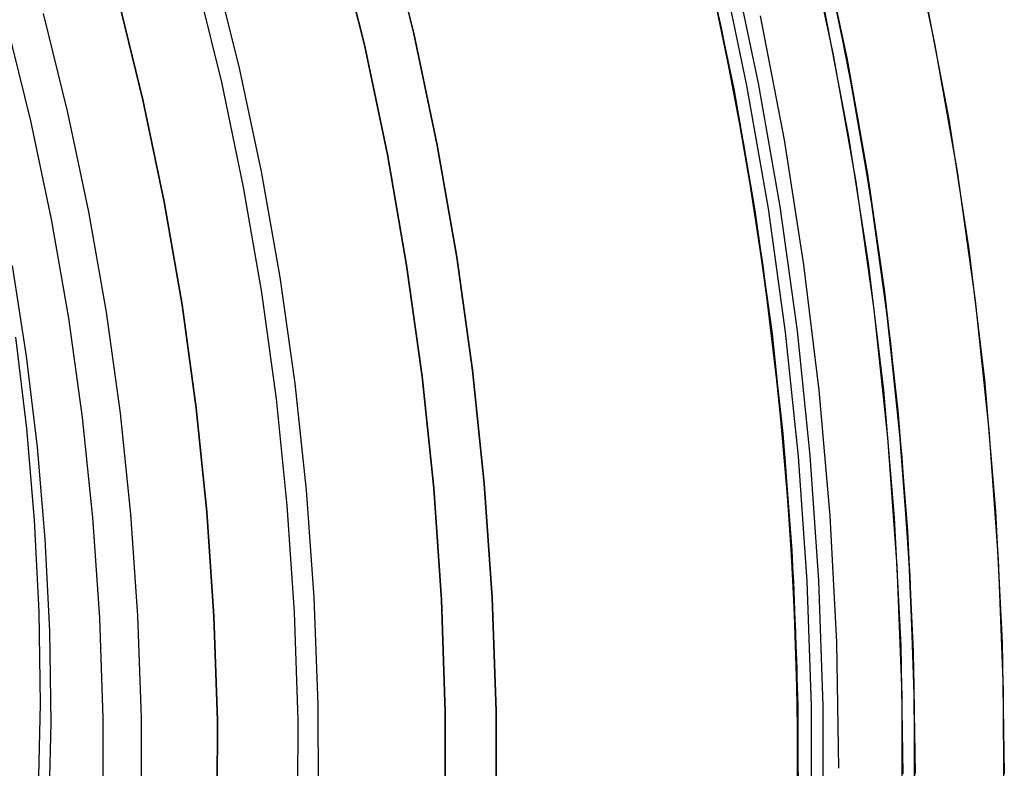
# Model space of a CAD drawing. Header units: millimetres. Extents: x 6239 to 7218, y -13987 to -13139.
# Tile 261 of 296: x 6784 to 6803, y -13457 to -13443. Entities that reach past the tile are written whole.
import ezdxf

# ---------------------------------------------------------------- set-up
doc = ezdxf.new("R2010")
doc.units = ezdxf.units.MM
doc.layers.add('color', color=7, linetype='Continuous')

msp = doc.modelspace()

# ---------------------------------------------------------------- linework, layer by layer
at = {"color": 7, "true_color": 0xffffff}
for p, q in [((6797.908, -13442.787, 67.23), (6797.389, -13440.499, 66.712)), ((6797.908, -13442.787, 67.23), (6797.389, -13440.499, 66.712)), ((6797.935, -13442.928, 88.1), (6797.402, -13440.565, 88.1)), ((6797.935, -13442.928, 88.1), (6797.402, -13440.565, 88.1)), ((6791.313, -13440.718, 259.6), (6791.85, -13442.897, 259.6)), ((6791.85, -13442.897, 231.716), (6791.313, -13440.718, 231.716)), ((6791.313, -13440.718, 259.6), (6791.85, -13442.897, 259.6)), ((6791.85, -13442.897, 231.716), (6791.313, -13440.718, 231.716)), ((6791.85, -13442.897, 245.658), (6791.313, -13440.718, 245.658)), ((6790.346, -13440.974, 259.6), (6790.875, -13443.119, 259.6)), ((6790.346, -13440.974, 259.6), (6790.875, -13443.119, 259.6)), ((6790.875, -13443.119, 231.716), (6790.346, -13440.974, 231.716)), ((6790.875, -13443.119, 245.658), (6790.346, -13440.974, 245.658)), ((6790.875, -13443.119, 231.716), (6790.346, -13440.974, 231.716)), ((6800.405, -13443.537, 47.975), (6799.885, -13441.063, 47.975)), ((6800.405, -13443.537, 89.35), (6799.885, -13441.063, 89.35)), ((6800.405, -13443.537, 89.35), (6799.885, -13441.063, 89.35)), ((6800.405, -13443.537, 47.975), (6799.885, -13441.063, 47.975)), ((6799.898, -13441.119, 67.126), (6800.375, -13443.378, 67.633)), ((6799.898, -13441.119, 67.126), (6800.375, -13443.378, 67.633)), ((6797.643, -13441.575, 89.35), (6798.147, -13443.971, 89.35)), ((6797.643, -13441.575, 89.35), (6798.147, -13443.971, 89.35)), ((6797.643, -13441.575, 46.475), (6798.147, -13443.971, 46.475)), ((6797.643, -13441.575, 46.475), (6798.147, -13443.971, 46.475)), ((6798.411, -13443.92, 89.031), (6797.905, -13441.515, 89.031)), ((6798.411, -13443.92, 89.031), (6797.905, -13441.515, 89.031)), ((6798.64, -13443.876, 88.605), (6798.133, -13441.463, 88.605)), ((6798.64, -13443.876, 88.605), (6798.133, -13441.463, 88.605)), ((6798.171, -13444.116, 88.1), (6797.678, -13441.744, 88.1)), ((6797.69, -13441.781, 74.726), (6798.15, -13443.986, 75.22)), ((6797.69, -13441.781, 74.726), (6798.15, -13443.986, 75.22)), ((6800.592, -13444.547, 75.614), (6800.17, -13442.364, 75.128)), ((6800.592, -13444.547, 75.614), (6800.17, -13442.364, 75.128)), ((6785.038, -13444.452, 211.366), (6784.559, -13442.507, 211.366)), ((6799.148, -13444.993, 46.475), (6798.677, -13442.553, 46.475)), ((6799.148, -13444.993, 46.475), (6798.677, -13442.553, 46.475)), ((6799.148, -13444.993, 46.475), (6798.677, -13442.553, 46.475)), ((6784.306, -13444.619, 212.03), (6783.833, -13442.699, 212.03)), ((6798.356, -13445.108, 67.746), (6797.908, -13442.787, 67.23)), ((6798.356, -13445.108, 67.746), (6797.908, -13442.787, 67.23)), ((6791.85, -13442.897, 259.6), (6792.311, -13445.093, 259.6)), ((6792.311, -13445.093, 231.716), (6791.85, -13442.897, 231.716)), ((6791.85, -13442.897, 259.6), (6792.311, -13445.093, 259.6)), ((6792.311, -13445.093, 231.716), (6791.85, -13442.897, 231.716)), ((6792.311, -13445.093, 245.658), (6791.85, -13442.897, 245.658)), ((6798.387, -13445.307, 88.1), (6797.935, -13442.928, 88.1)), ((6798.387, -13445.307, 88.1), (6797.935, -13442.928, 88.1)), ((6790.875, -13443.119, 259.6), (6791.329, -13445.282, 259.6)), ((6790.875, -13443.119, 259.6), (6791.329, -13445.282, 259.6)), ((6791.329, -13445.282, 231.716), (6790.875, -13443.119, 231.716)), ((6791.329, -13445.282, 245.658), (6790.875, -13443.119, 245.658)), ((6791.329, -13445.282, 231.716), (6790.875, -13443.119, 231.716)), ((6800.375, -13443.378, 67.633), (6800.782, -13445.667, 68.138)), ((6800.375, -13443.378, 67.633), (6800.782, -13445.667, 68.138)), ((6800.84, -13446.028, 47.975), (6800.405, -13443.537, 47.975)), ((6800.84, -13446.028, 89.35), (6800.405, -13443.537, 89.35)), ((6800.84, -13446.028, 89.35), (6800.405, -13443.537, 89.35)), ((6800.84, -13446.028, 47.975), (6800.405, -13443.537, 47.975)), ((6798.833, -13446.342, 89.031), (6798.411, -13443.92, 89.031)), ((6798.833, -13446.342, 89.031), (6798.411, -13443.92, 89.031)), ((6799.063, -13446.306, 88.605), (6798.64, -13443.876, 88.605)), ((6799.063, -13446.306, 88.605), (6798.64, -13443.876, 88.605)), ((6798.147, -13443.971, 89.35), (6798.567, -13446.384, 89.35)), ((6798.147, -13443.971, 89.35), (6798.567, -13446.384, 89.35)), ((6798.147, -13443.971, 46.475), (6798.567, -13446.384, 46.475)), ((6798.147, -13443.971, 46.475), (6798.567, -13446.384, 46.475)), ((6798.15, -13443.986, 75.22), (6798.542, -13446.222, 75.712)), ((6798.15, -13443.986, 75.22), (6798.542, -13446.222, 75.712)), ((6798.583, -13446.503, 88.1), (6798.171, -13444.116, 88.1)), ((6785.45, -13446.411, 211.366), (6785.038, -13444.452, 211.366)), ((6784.712, -13446.553, 212.03), (6784.306, -13444.619, 212.03)), ((6800.95, -13446.757, 76.097), (6800.592, -13444.547, 75.614)), ((6800.95, -13446.757, 76.097), (6800.592, -13444.547, 75.614)), ((6792.311, -13445.093, 259.6), (6792.696, -13447.303, 259.6)), ((6792.696, -13447.303, 231.716), (6792.311, -13445.093, 231.716)), ((6792.311, -13445.093, 259.6), (6792.696, -13447.303, 259.6)), ((6792.696, -13447.303, 231.716), (6792.311, -13445.093, 231.716)), ((6792.696, -13447.303, 245.658), (6792.311, -13445.093, 245.658)), ((6798.728, -13447.461, 68.259), (6798.356, -13445.108, 67.746)), ((6798.728, -13447.461, 68.259), (6798.356, -13445.108, 67.746)), ((6799.534, -13447.449, 46.475), (6799.148, -13444.993, 46.475)), ((6799.534, -13447.449, 46.475), (6799.148, -13444.993, 46.475)), ((6799.534, -13447.449, 46.475), (6799.148, -13444.993, 46.475)), ((6791.329, -13445.282, 259.6), (6791.708, -13447.458, 259.6)), ((6791.329, -13445.282, 259.6), (6791.708, -13447.458, 259.6)), ((6791.708, -13447.458, 231.716), (6791.329, -13445.282, 231.716)), ((6791.708, -13447.458, 245.658), (6791.329, -13445.282, 245.658)), ((6791.708, -13447.458, 231.716), (6791.329, -13445.282, 231.716)), ((6798.758, -13447.701, 88.1), (6798.387, -13445.307, 88.1)), ((6798.758, -13447.701, 88.1), (6798.387, -13445.307, 88.1)), ((6800.782, -13445.667, 68.138), (6801.119, -13447.984, 68.64)), ((6800.782, -13445.667, 68.138), (6801.119, -13447.984, 68.64)), ((6798.838, -13448.279, 67.912), (6798.485, -13445.868, 67.912)), ((6801.188, -13448.532, 47.975), (6800.84, -13446.028, 47.975)), ((6801.188, -13448.532, 89.35), (6800.84, -13446.028, 89.35)), ((6801.188, -13448.532, 89.35), (6800.84, -13446.028, 89.35)), ((6801.188, -13448.532, 47.975), (6800.84, -13446.028, 47.975)), ((6798.542, -13446.222, 75.712), (6798.864, -13448.484, 76.201)), ((6798.542, -13446.222, 75.712), (6798.864, -13448.484, 76.201)), ((6785.794, -13448.384, 211.366), (6785.45, -13446.411, 211.366)), ((6798.567, -13446.384, 89.35), (6798.904, -13448.81, 89.35)), ((6798.567, -13446.384, 89.35), (6798.904, -13448.81, 89.35)), ((6798.567, -13446.384, 46.475), (6798.904, -13448.81, 46.475)), ((6798.567, -13446.384, 46.475), (6798.904, -13448.81, 46.475)), ((6799.171, -13448.777, 89.031), (6798.833, -13446.342, 89.031)), ((6799.171, -13448.777, 89.031), (6798.833, -13446.342, 89.031)), ((6799.403, -13448.749, 88.605), (6799.063, -13446.306, 88.605)), ((6799.403, -13448.749, 88.605), (6799.063, -13446.306, 88.605)), ((6785.052, -13448.501, 212.03), (6784.712, -13446.553, 212.03)), ((6798.913, -13448.902, 88.1), (6798.583, -13446.503, 88.1)), ((6801.242, -13448.991, 76.577), (6800.95, -13446.757, 76.097)), ((6801.242, -13448.991, 76.577), (6800.95, -13446.757, 76.097)), ((6792.696, -13447.303, 259.6), (6793.005, -13449.526, 259.6)), ((6793.005, -13449.526, 231.716), (6792.696, -13447.303, 231.716)), ((6792.696, -13447.303, 259.6), (6793.005, -13449.526, 259.6)), ((6793.005, -13449.526, 231.716), (6792.696, -13447.303, 231.716)), ((6793.005, -13449.526, 245.658), (6792.696, -13447.303, 245.658)), ((6799.834, -13449.917, 46.475), (6799.534, -13447.449, 46.475)), ((6799.834, -13449.917, 46.475), (6799.534, -13447.449, 46.475)), ((6799.834, -13449.916, 46.475), (6799.534, -13447.449, 46.475)), ((6784.221, -13449.249, 68.006), (6783.944, -13447.464, 67.617)), ((6784.221, -13449.249, 68.006), (6783.944, -13447.464, 67.617)), ((6791.708, -13447.458, 259.6), (6792.013, -13449.646, 259.6)), ((6791.708, -13447.458, 259.6), (6792.013, -13449.646, 259.6)), ((6792.013, -13449.646, 231.716), (6791.708, -13447.458, 231.716)), ((6792.013, -13449.646, 245.658), (6791.708, -13447.458, 245.658)), ((6792.013, -13449.646, 231.716), (6791.708, -13447.458, 231.716)), ((6799.022, -13449.841, 68.769), (6798.728, -13447.461, 68.259)), ((6799.022, -13449.841, 68.769), (6798.728, -13447.461, 68.259)), ((6799.047, -13450.106, 88.1), (6798.758, -13447.701, 88.1)), ((6799.047, -13450.106, 88.1), (6798.758, -13447.701, 88.1)), ((6801.119, -13447.984, 68.64), (6801.383, -13450.326, 69.138)), ((6801.119, -13447.984, 68.64), (6801.383, -13450.326, 69.138)), ((6801.41, -13450.611, 68.662), (6801.133, -13448.09, 68.662)), ((6786.07, -13450.368, 211.366), (6785.794, -13448.384, 211.366)), ((6799.108, -13450.701, 67.912), (6798.838, -13448.279, 67.912)), ((6785.324, -13450.459, 212.03), (6785.052, -13448.501, 212.03)), ((6798.864, -13448.484, 76.201), (6799.115, -13450.77, 76.687)), ((6798.864, -13448.484, 76.201), (6799.115, -13450.77, 76.687)), ((6801.449, -13451.047, 47.975), (6801.188, -13448.532, 47.975)), ((6801.449, -13451.047, 89.35), (6801.188, -13448.532, 89.35)), ((6801.449, -13451.047, 89.35), (6801.188, -13448.532, 89.35)), ((6801.449, -13451.047, 47.975), (6801.188, -13448.532, 47.975)), ((6799.426, -13451.222, 89.031), (6799.171, -13448.777, 89.031)), ((6799.426, -13451.222, 89.031), (6799.171, -13448.777, 89.031)), ((6799.658, -13451.202, 88.605), (6799.403, -13448.749, 88.605)), ((6799.658, -13451.202, 88.605), (6799.403, -13448.749, 88.605)), ((6784.007, -13448.877, 69.864), (6784.222, -13450.672, 70.248)), ((6798.904, -13448.81, 89.35), (6799.158, -13451.245, 89.35)), ((6798.904, -13448.81, 89.35), (6799.158, -13451.245, 89.35)), ((6798.904, -13448.81, 46.475), (6799.158, -13451.245, 46.475)), ((6798.904, -13448.81, 46.475), (6799.158, -13451.245, 46.475)), ((6799.16, -13451.312, 88.1), (6798.913, -13448.902, 88.1)), ((6801.466, -13451.246, 77.054), (6801.242, -13448.991, 76.577)), ((6801.466, -13451.246, 77.054), (6801.242, -13448.991, 76.577)), ((6784.436, -13451.043, 68.39), (6784.221, -13449.249, 68.006)), ((6784.436, -13451.043, 68.39), (6784.221, -13449.249, 68.006)), ((6793.005, -13449.526, 259.6), (6793.237, -13451.758, 259.6)), ((6793.237, -13451.758, 231.716), (6793.005, -13449.526, 231.716)), ((6793.005, -13449.526, 259.6), (6793.237, -13451.758, 259.6)), ((6793.237, -13451.758, 231.716), (6793.005, -13449.526, 231.716)), ((6793.237, -13451.758, 245.658), (6793.005, -13449.526, 245.658)), ((6792.013, -13449.646, 259.6), (6792.241, -13451.844, 259.6)), ((6792.013, -13449.646, 259.6), (6792.241, -13451.844, 259.6)), ((6792.241, -13451.844, 231.716), (6792.013, -13449.646, 231.716)), ((6792.241, -13451.844, 245.658), (6792.013, -13449.646, 245.658)), ((6792.241, -13451.844, 231.716), (6792.013, -13449.646, 231.716)), ((6799.237, -13452.245, 69.274), (6799.022, -13449.841, 68.769)), ((6799.237, -13452.245, 69.274), (6799.022, -13449.841, 68.769)), ((6800.049, -13452.393, 46.475), (6799.834, -13449.916, 46.475)), ((6800.049, -13452.393, 46.475), (6799.834, -13449.917, 46.475)), ((6800.049, -13452.393, 46.475), (6799.834, -13449.917, 46.475)), ((6799.253, -13452.52, 88.1), (6799.047, -13450.106, 88.1)), ((6799.253, -13452.52, 88.1), (6799.047, -13450.106, 88.1)), ((6801.383, -13450.326, 69.138), (6801.572, -13452.688, 69.633)), ((6801.383, -13450.326, 69.138), (6801.572, -13452.688, 69.633)), ((6785.528, -13452.425, 212.03), (6785.324, -13450.459, 212.03)), ((6786.277, -13452.36, 211.366), (6786.07, -13450.368, 211.366)), ((6784.222, -13450.672, 70.248), (6784.374, -13452.474, 70.625)), ((6799.296, -13453.132, 67.912), (6799.108, -13450.701, 67.912)), ((6801.6, -13453.139, 68.662), (6801.41, -13450.611, 68.662)), ((6799.115, -13450.77, 76.687), (6799.292, -13453.076, 77.169)), ((6799.115, -13450.77, 76.687), (6799.292, -13453.076, 77.169)), ((6784.588, -13452.845, 68.768), (6784.436, -13451.043, 68.39)), ((6784.588, -13452.845, 68.768), (6784.436, -13451.043, 68.39)), ((6801.623, -13453.57, 47.975), (6801.449, -13451.047, 47.975)), ((6801.623, -13453.57, 89.35), (6801.449, -13451.047, 89.35)), ((6801.623, -13453.57, 89.35), (6801.449, -13451.047, 89.35)), ((6801.623, -13453.57, 47.975), (6801.449, -13451.047, 47.975)), ((6799.158, -13451.245, 89.35), (6799.327, -13453.689, 89.35)), ((6799.158, -13451.245, 89.35), (6799.327, -13453.689, 89.35)), ((6799.158, -13451.245, 46.475), (6799.327, -13453.689, 46.475)), ((6799.158, -13451.245, 46.475), (6799.327, -13453.689, 46.475)), ((6799.326, -13453.729, 88.1), (6799.16, -13451.312, 88.1)), ((6799.595, -13453.675, 89.031), (6799.426, -13451.222, 89.031)), ((6799.595, -13453.675, 89.031), (6799.426, -13451.222, 89.031)), ((6799.828, -13453.663, 88.605), (6799.658, -13451.202, 88.605)), ((6799.828, -13453.663, 88.605), (6799.658, -13451.202, 88.605)), ((6801.621, -13453.519, 77.526), (6801.466, -13451.246, 77.054)), ((6801.621, -13453.519, 77.526), (6801.466, -13451.246, 77.054)), ((6792.241, -13451.844, 259.6), (6792.393, -13454.048, 259.6)), ((6792.241, -13451.844, 259.6), (6792.393, -13454.048, 259.6)), ((6792.393, -13454.048, 231.716), (6792.241, -13451.844, 231.716)), ((6792.393, -13454.048, 245.658), (6792.241, -13451.844, 245.658)), ((6792.393, -13454.048, 231.716), (6792.241, -13451.844, 231.716)), ((6793.237, -13451.758, 259.6), (6793.392, -13453.996, 259.6)), ((6793.392, -13453.996, 231.716), (6793.237, -13451.758, 231.716)), ((6793.237, -13451.758, 259.6), (6793.392, -13453.996, 259.6)), ((6793.392, -13453.996, 231.716), (6793.237, -13451.758, 231.716)), ((6793.392, -13453.996, 245.658), (6793.237, -13451.758, 245.658)), ((6799.371, -13454.669, 69.774), (6799.237, -13452.245, 69.274)), ((6799.371, -13454.669, 69.774), (6799.237, -13452.245, 69.274)), ((6784.374, -13452.474, 70.625), (6784.463, -13454.281, 70.997)), ((6785.665, -13454.397, 212.03), (6785.528, -13452.425, 212.03)), ((6786.415, -13454.358, 211.366), (6786.277, -13452.36, 211.366)), ((6800.179, -13454.875, 46.475), (6800.049, -13452.393, 46.475)), ((6800.179, -13454.875, 46.475), (6800.049, -13452.393, 46.475)), ((6800.179, -13454.875, 46.475), (6800.049, -13452.393, 46.475)), ((6799.377, -13454.939, 88.1), (6799.253, -13452.52, 88.1)), ((6799.377, -13454.939, 88.1), (6799.253, -13452.52, 88.1)), ((6784.678, -13454.653, 69.139), (6784.588, -13452.845, 68.768)), ((6784.678, -13454.653, 69.139), (6784.588, -13452.845, 68.768)), ((6801.572, -13452.688, 69.633), (6801.686, -13455.068, 70.121)), ((6801.572, -13452.688, 69.633), (6801.686, -13455.068, 70.121)), ((6799.292, -13453.076, 77.169), (6799.395, -13455.399, 77.645)), ((6799.292, -13453.076, 77.169), (6799.395, -13455.399, 77.645)), ((6799.399, -13455.567, 67.912), (6799.296, -13453.132, 67.912)), ((6801.702, -13455.673, 68.662), (6801.6, -13453.139, 68.662)), ((6801.705, -13455.807, 77.993), (6801.621, -13453.519, 77.526)), ((6801.705, -13455.807, 77.993), (6801.621, -13453.519, 77.526)), ((6801.711, -13456.097, 47.975), (6801.623, -13453.57, 47.975)), ((6801.711, -13456.097, 89.35), (6801.623, -13453.57, 89.35)), ((6801.711, -13456.097, 89.35), (6801.623, -13453.57, 89.35)), ((6801.711, -13456.097, 47.975), (6801.623, -13453.57, 47.975)), ((6799.408, -13456.15, 88.1), (6799.326, -13453.729, 88.1)), ((6799.327, -13453.689, 89.35), (6799.411, -13456.136, 89.35)), ((6799.327, -13453.689, 89.35), (6799.411, -13456.136, 89.35)), ((6799.327, -13453.689, 46.475), (6799.411, -13456.136, 46.475)), ((6799.327, -13453.689, 46.475), (6799.411, -13456.136, 46.475)), ((6799.68, -13456.132, 89.031), (6799.595, -13453.675, 89.031)), ((6799.68, -13456.132, 89.031), (6799.595, -13453.675, 89.031)), ((6799.913, -13456.128, 88.605), (6799.828, -13453.663, 88.605)), ((6799.913, -13456.128, 88.605), (6799.828, -13453.663, 88.605)), ((6793.392, -13453.996, 259.6), (6793.47, -13456.239, 259.6)), ((6793.47, -13456.239, 231.716), (6793.392, -13453.996, 231.716)), ((6793.392, -13453.996, 259.6), (6793.47, -13456.239, 259.6)), ((6793.47, -13456.239, 231.716), (6793.392, -13453.996, 231.716)), ((6793.47, -13456.239, 245.658), (6793.392, -13453.996, 245.658)), ((6792.393, -13454.048, 259.6), (6792.47, -13456.256, 259.6)), ((6792.393, -13454.048, 259.6), (6792.47, -13456.256, 259.6)), ((6792.47, -13456.256, 231.716), (6792.393, -13454.048, 231.716)), ((6792.47, -13456.256, 245.658), (6792.393, -13454.048, 245.658)), ((6792.47, -13456.256, 231.716), (6792.393, -13454.048, 231.716)), ((6784.463, -13454.281, 70.997), (6784.489, -13456.092, 71.362)), ((6785.733, -13456.372, 212.03), (6785.665, -13454.397, 212.03)), ((6786.484, -13456.359, 211.366), (6786.415, -13454.358, 211.366)), ((6784.704, -13456.464, 69.504), (6784.678, -13454.653, 69.139)), ((6784.704, -13456.464, 69.504), (6784.678, -13454.653, 69.139)), ((6799.421, -13457.109, 70.268), (6799.371, -13454.669, 69.774)), ((6799.421, -13457.109, 70.268), (6799.371, -13454.669, 69.774)), ((6799.419, -13457.361, 88.1), (6799.377, -13454.939, 88.1)), ((6799.419, -13457.361, 88.1), (6799.377, -13454.939, 88.1)), ((6800.222, -13457.361, 46.475), (6800.179, -13454.875, 46.475)), ((6800.222, -13457.361, 46.475), (6800.179, -13454.875, 46.475)), ((6800.222, -13457.361, 46.475), (6800.179, -13454.875, 46.475)), ((6801.686, -13455.068, 70.121), (6801.722, -13457.462, 70.604)), ((6801.686, -13455.068, 70.121), (6801.722, -13457.462, 70.604)), ((6799.395, -13455.399, 77.645), (6799.421, -13457.735, 78.115)), ((6799.395, -13455.399, 77.645), (6799.421, -13457.735, 78.115)), ((6799.419, -13458.004, 67.912), (6799.399, -13455.567, 67.912)), ((6801.717, -13458.209, 68.662), (6801.702, -13455.673, 68.662)), ((6801.718, -13458.107, 78.455), (6801.705, -13455.807, 77.993)), ((6801.718, -13458.107, 78.455), (6801.705, -13455.807, 77.993)), ((6784.489, -13456.092, 71.362), (6784.452, -13457.905, 71.72)), ((6799.408, -13458.572, 88.1), (6799.408, -13456.15, 88.1)), ((6799.411, -13456.136, 89.35), (6799.411, -13458.585, 89.35)), ((6799.411, -13456.136, 89.35), (6799.411, -13458.585, 89.35)), ((6799.411, -13456.136, 46.475), (6799.411, -13458.585, 46.475)), ((6799.411, -13456.136, 46.475), (6799.411, -13458.585, 46.475)), ((6799.68, -13458.59, 89.031), (6799.68, -13456.132, 89.031)), ((6799.68, -13458.59, 89.031), (6799.68, -13456.132, 89.031)), ((6799.913, -13458.594, 88.605), (6799.913, -13456.128, 88.605)), ((6799.913, -13458.594, 88.605), (6799.913, -13456.128, 88.605)), ((6801.711, -13458.625, 47.975), (6801.711, -13456.097, 47.975)), ((6801.711, -13458.625, 89.35), (6801.711, -13456.097, 89.35)), ((6801.711, -13458.625, 89.35), (6801.711, -13456.097, 89.35)), ((6801.711, -13458.625, 47.975), (6801.711, -13456.097, 47.975)), ((6786.484, -13458.362, 211.366), (6786.484, -13456.359, 211.366)), ((6792.47, -13456.256, 259.6), (6792.47, -13458.465, 259.6)), ((6792.47, -13456.256, 259.6), (6792.47, -13458.465, 259.6)), ((6792.47, -13458.465, 231.716), (6792.47, -13456.256, 231.716)), ((6792.47, -13458.465, 245.658), (6792.47, -13456.256, 245.658)), ((6792.47, -13458.465, 231.716), (6792.47, -13456.256, 231.716)), ((6793.47, -13456.239, 259.6), (6793.47, -13458.483, 259.6)), ((6793.47, -13458.483, 231.716), (6793.47, -13456.239, 231.716)), ((6793.47, -13456.239, 259.6), (6793.47, -13458.483, 259.6)), ((6793.47, -13458.483, 231.716), (6793.47, -13456.239, 231.716)), ((6793.47, -13458.483, 245.658), (6793.47, -13456.239, 245.658)), ((6784.667, -13458.276, 69.862), (6784.704, -13456.464, 69.504)), ((6784.667, -13458.276, 69.862), (6784.704, -13456.464, 69.504)), ((6785.733, -13458.349, 212.03), (6785.733, -13456.372, 212.03)), ((6799.388, -13459.56, 70.754), (6799.421, -13457.109, 70.268)), ((6799.388, -13459.56, 70.754), (6799.421, -13457.109, 70.268))]:
    msp.add_line(p, q, dxfattribs=at)
at = {"layer": 'color', "color": 254, "true_color": 0xcad1ee}
for p, q in [((6802.11, -13443.093, 22.446), (6801.58, -13440.588, 22.446)), ((6802.11, -13443.093, 22.446), (6801.58, -13440.588, 22.446)), ((6800.116, -13443.32, 23.298), (6799.585, -13440.839, 23.298)), ((6800.116, -13443.32, 23.298), (6799.585, -13440.839, 23.298)), ((6788.409, -13443.55, 28.2), (6787.899, -13441.5, 28.2)), ((6788.409, -13443.55, 30.3), (6787.899, -13441.5, 30.3)), ((6788.409, -13443.55, 28.2), (6787.899, -13441.5, 28.2)), ((6788.409, -13443.55, 29.25), (6787.899, -13441.5, 29.25)), ((6788.409, -13443.55, 30.3), (6787.899, -13441.5, 30.3)), ((6787.557, -13441.806, 26.2), (6788.059, -13443.855, 26.2)), ((6787.557, -13441.806, 26.2), (6788.059, -13443.855, 26.2)), ((6786.026, -13442.208, 28.2), (6786.515, -13444.203, 28.2)), ((6786.515, -13444.203, 26.2), (6786.026, -13442.208, 26.2)), ((6786.026, -13442.208, 28.2), (6786.515, -13444.203, 28.2)), ((6786.515, -13444.203, 26.2), (6786.026, -13442.208, 26.2)), ((6786.026, -13442.208, 27.2), (6786.515, -13444.203, 27.2)), ((6801.899, -13442.045, 43.5), (6802.384, -13444.588, 43.5)), ((6801.899, -13442.045, 43.5), (6802.384, -13444.588, 43.5)), ((6801.899, -13442.045, 32.973), (6802.384, -13444.588, 32.973)), ((6799.941, -13442.453, 43.5), (6800.413, -13444.929, 43.5)), ((6799.941, -13442.453, 43.5), (6800.413, -13444.929, 43.5)), ((6799.941, -13442.453, 33.399), (6800.413, -13444.929, 33.399)), ((6802.554, -13445.616, 22.446), (6802.11, -13443.093, 22.446)), ((6802.554, -13445.616, 22.446), (6802.11, -13443.093, 22.446)), ((6800.561, -13445.817, 23.298), (6800.116, -13443.32, 23.298)), ((6800.561, -13445.817, 23.298), (6800.116, -13443.32, 23.298)), ((6788.847, -13445.616, 28.2), (6788.409, -13443.55, 28.2)), ((6788.847, -13445.616, 30.3), (6788.409, -13443.55, 30.3)), ((6788.847, -13445.616, 28.2), (6788.409, -13443.55, 28.2)), ((6788.847, -13445.616, 29.25), (6788.409, -13443.55, 29.25)), ((6788.847, -13445.616, 30.3), (6788.409, -13443.55, 30.3)), ((6788.059, -13443.855, 26.2), (6788.49, -13445.919, 26.2)), ((6788.059, -13443.855, 26.2), (6788.49, -13445.919, 26.2)), ((6786.515, -13444.203, 28.2), (6786.935, -13446.213, 28.2)), ((6786.935, -13446.213, 26.2), (6786.515, -13444.203, 26.2)), ((6786.515, -13444.203, 28.2), (6786.935, -13446.213, 28.2)), ((6786.935, -13446.213, 26.2), (6786.515, -13444.203, 26.2)), ((6786.515, -13444.203, 27.2), (6786.935, -13446.213, 27.2)), ((6802.384, -13444.588, 43.5), (6802.78, -13447.147, 43.5)), ((6802.384, -13444.588, 43.5), (6802.78, -13447.147, 43.5)), ((6802.384, -13444.588, 32.973), (6802.78, -13447.147, 32.973)), ((6800.413, -13444.929, 43.5), (6800.799, -13447.419, 43.5)), ((6800.413, -13444.929, 43.5), (6800.799, -13447.419, 43.5)), ((6800.413, -13444.929, 33.399), (6800.799, -13447.419, 33.399)), ((6789.215, -13447.696, 28.2), (6788.847, -13445.616, 28.2)), ((6789.215, -13447.696, 30.3), (6788.847, -13445.616, 30.3)), ((6789.215, -13447.696, 28.2), (6788.847, -13445.616, 28.2)), ((6789.215, -13447.696, 29.25), (6788.847, -13445.616, 29.25)), ((6789.215, -13447.696, 30.3), (6788.847, -13445.616, 30.3)), ((6802.912, -13448.151, 22.446), (6802.554, -13445.616, 22.446)), ((6802.912, -13448.151, 22.446), (6802.554, -13445.616, 22.446)), ((6800.918, -13448.328, 23.298), (6800.561, -13445.817, 23.298)), ((6800.918, -13448.328, 23.298), (6800.561, -13445.817, 23.298)), ((6788.49, -13445.919, 26.2), (6788.849, -13447.998, 26.2)), ((6788.49, -13445.919, 26.2), (6788.849, -13447.998, 26.2)), ((6786.935, -13446.213, 28.2), (6787.284, -13448.237, 28.2)), ((6787.284, -13448.237, 26.2), (6786.935, -13446.213, 26.2)), ((6786.935, -13446.213, 28.2), (6787.284, -13448.237, 28.2)), ((6787.284, -13448.237, 26.2), (6786.935, -13446.213, 26.2)), ((6786.935, -13446.213, 27.2), (6787.284, -13448.237, 27.2)), ((6802.78, -13447.147, 43.5), (6803.089, -13449.717, 43.5)), ((6802.78, -13447.147, 43.5), (6803.089, -13449.717, 43.5)), ((6802.78, -13447.147, 32.973), (6803.089, -13449.717, 32.973)), ((6800.799, -13447.419, 43.5), (6801.099, -13449.921, 43.5)), ((6800.799, -13447.419, 43.5), (6801.099, -13449.921, 43.5)), ((6800.799, -13447.419, 33.399), (6801.099, -13449.921, 33.399)), ((6789.511, -13449.788, 28.2), (6789.215, -13447.696, 28.2)), ((6789.511, -13449.788, 30.3), (6789.215, -13447.696, 30.3)), ((6789.511, -13449.788, 28.2), (6789.215, -13447.696, 28.2)), ((6789.511, -13449.788, 29.25), (6789.215, -13447.696, 29.25)), ((6789.511, -13449.788, 30.3), (6789.215, -13447.696, 30.3)), ((6788.849, -13447.998, 26.2), (6789.136, -13450.087, 26.2)), ((6788.849, -13447.998, 26.2), (6789.136, -13450.087, 26.2)), ((6803.183, -13450.698, 22.446), (6802.912, -13448.151, 22.446)), ((6803.183, -13450.698, 22.446), (6802.912, -13448.151, 22.446)), ((6787.284, -13448.237, 28.2), (6787.564, -13450.272, 28.2)), ((6787.564, -13450.272, 26.2), (6787.284, -13448.237, 26.2)), ((6787.284, -13448.237, 28.2), (6787.564, -13450.272, 28.2)), ((6787.564, -13450.272, 26.2), (6787.284, -13448.237, 26.2)), ((6787.284, -13448.237, 27.2), (6787.564, -13450.272, 27.2)), ((6801.188, -13450.851, 23.298), (6800.918, -13448.328, 23.298)), ((6801.188, -13450.851, 23.298), (6800.918, -13448.328, 23.298)), ((6803.089, -13449.717, 43.5), (6803.308, -13452.297, 43.5)), ((6803.089, -13449.717, 43.5), (6803.308, -13452.297, 43.5)), ((6803.089, -13449.717, 32.973), (6803.308, -13452.297, 32.973)), ((6789.735, -13451.888, 28.2), (6789.511, -13449.788, 28.2)), ((6789.735, -13451.888, 30.3), (6789.511, -13449.788, 30.3)), ((6789.735, -13451.888, 28.2), (6789.511, -13449.788, 28.2)), ((6789.735, -13451.888, 29.25), (6789.511, -13449.788, 29.25)), ((6789.735, -13451.888, 30.3), (6789.511, -13449.788, 30.3)), ((6801.099, -13449.921, 43.5), (6801.313, -13452.432, 43.5)), ((6801.099, -13449.921, 43.5), (6801.313, -13452.432, 43.5)), ((6801.099, -13449.921, 33.399), (6801.313, -13452.432, 33.399)), ((6789.136, -13450.087, 26.2), (6789.351, -13452.185, 26.2)), ((6789.136, -13450.087, 26.2), (6789.351, -13452.185, 26.2)), ((6787.564, -13450.272, 28.2), (6787.773, -13452.316, 28.2)), ((6787.773, -13452.316, 26.2), (6787.564, -13450.272, 26.2)), ((6787.564, -13450.272, 28.2), (6787.773, -13452.316, 28.2)), ((6787.773, -13452.316, 26.2), (6787.564, -13450.272, 26.2)), ((6787.564, -13450.272, 27.2), (6787.773, -13452.316, 27.2)), ((6803.367, -13453.252, 22.446), (6803.183, -13450.698, 22.446)), ((6803.367, -13453.252, 22.446), (6803.183, -13450.698, 22.446)), ((6801.371, -13453.381, 23.298), (6801.188, -13450.851, 23.298)), ((6801.371, -13453.381, 23.298), (6801.188, -13450.851, 23.298)), ((6789.887, -13453.995, 28.2), (6789.735, -13451.888, 28.2)), ((6789.887, -13453.995, 30.3), (6789.735, -13451.888, 30.3)), ((6789.887, -13453.995, 28.2), (6789.735, -13451.888, 28.2)), ((6789.887, -13453.995, 29.25), (6789.735, -13451.888, 29.25)), ((6789.887, -13453.995, 30.3), (6789.735, -13451.888, 30.3)), ((6789.351, -13452.185, 26.2), (6789.493, -13454.289, 26.2)), ((6789.351, -13452.185, 26.2), (6789.493, -13454.289, 26.2)), ((6803.308, -13452.297, 43.5), (6803.438, -13454.883, 43.5)), ((6803.308, -13452.297, 43.5), (6803.438, -13454.883, 43.5)), ((6803.308, -13452.297, 32.973), (6803.438, -13454.883, 32.973)), ((6787.773, -13452.316, 28.2), (6787.912, -13454.365, 28.2)), ((6787.912, -13454.365, 26.2), (6787.773, -13452.316, 26.2)), ((6787.773, -13452.316, 28.2), (6787.912, -13454.365, 28.2)), ((6787.912, -13454.365, 26.2), (6787.773, -13452.316, 26.2)), ((6787.773, -13452.316, 27.2), (6787.912, -13454.365, 27.2)), ((6801.313, -13452.432, 43.5), (6801.439, -13454.949, 43.5)), ((6801.313, -13452.432, 43.5), (6801.439, -13454.949, 43.5)), ((6801.313, -13452.432, 33.399), (6801.439, -13454.949, 33.399)), ((6803.463, -13455.811, 22.446), (6803.367, -13453.252, 22.446)), ((6803.463, -13455.811, 22.446), (6803.367, -13453.252, 22.446)), ((6801.465, -13455.915, 23.298), (6801.371, -13453.381, 23.298)), ((6801.465, -13455.915, 23.298), (6801.371, -13453.381, 23.298)), ((6789.966, -13456.106, 28.2), (6789.887, -13453.995, 28.2)), ((6789.966, -13456.106, 30.3), (6789.887, -13453.995, 30.3)), ((6789.966, -13456.106, 28.2), (6789.887, -13453.995, 28.2)), ((6789.966, -13456.106, 29.25), (6789.887, -13453.995, 29.25)), ((6789.966, -13456.106, 30.3), (6789.887, -13453.995, 30.3)), ((6787.912, -13454.365, 28.2), (6787.98, -13456.418, 28.2)), ((6787.98, -13456.418, 26.2), (6787.912, -13454.365, 26.2)), ((6787.912, -13454.365, 28.2), (6787.98, -13456.418, 28.2)), ((6787.98, -13456.418, 26.2), (6787.912, -13454.365, 26.2)), ((6787.912, -13454.365, 27.2), (6787.98, -13456.418, 27.2)), ((6789.493, -13454.289, 26.2), (6789.563, -13456.397, 26.2)), ((6789.493, -13454.289, 26.2), (6789.563, -13456.397, 26.2)), ((6801.439, -13454.949, 43.5), (6801.479, -13457.469, 43.5)), ((6801.439, -13454.949, 43.5), (6801.479, -13457.469, 43.5)), ((6801.439, -13454.949, 33.399), (6801.479, -13457.469, 33.399)), ((6803.438, -13454.883, 43.5), (6803.479, -13457.472, 43.5)), ((6803.438, -13454.883, 43.5), (6803.479, -13457.472, 43.5)), ((6803.438, -13454.883, 32.973), (6803.479, -13457.472, 32.973)), ((6801.471, -13458.452, 23.298), (6801.465, -13455.915, 23.298)), ((6801.471, -13458.452, 23.298), (6801.465, -13455.915, 23.298)), ((6803.472, -13458.372, 22.446), (6803.463, -13455.811, 22.446)), ((6803.472, -13458.372, 22.446), (6803.463, -13455.811, 22.446)), ((6789.973, -13458.218, 28.2), (6789.966, -13456.106, 28.2)), ((6789.973, -13458.218, 30.3), (6789.966, -13456.106, 30.3)), ((6789.973, -13458.218, 28.2), (6789.966, -13456.106, 28.2)), ((6789.973, -13458.218, 29.25), (6789.966, -13456.106, 29.25)), ((6789.973, -13458.218, 30.3), (6789.966, -13456.106, 30.3)), ((6787.98, -13456.418, 28.2), (6787.977, -13458.472, 28.2)), ((6787.977, -13458.472, 26.2), (6787.98, -13456.418, 26.2)), ((6787.98, -13456.418, 28.2), (6787.977, -13458.472, 28.2)), ((6787.977, -13458.472, 26.2), (6787.98, -13456.418, 26.2)), ((6787.98, -13456.418, 27.2), (6787.977, -13458.472, 27.2)), ((6789.563, -13456.397, 26.2), (6789.56, -13458.506, 26.2)), ((6789.563, -13456.397, 26.2), (6789.56, -13458.506, 26.2))]:
    msp.add_line(p, q, dxfattribs=at)
at = {"layer": 'color'}
for p, q in [((6799.941, -13442.453, 43.5), (6800.413, -13444.929, 43.5)), ((6800.413, -13444.929, 43.5), (6800.799, -13447.419, 43.5)), ((6800.799, -13447.419, 43.5), (6801.099, -13449.921, 43.5)), ((6801.099, -13449.921, 43.5), (6801.313, -13452.432, 43.5)), ((6801.313, -13452.432, 43.5), (6801.439, -13454.949, 43.5)), ((6801.439, -13454.949, 43.5), (6801.479, -13457.469, 43.5))]:
    msp.add_line(p, q, dxfattribs=at)

doc.saveas('drawing.dxf')
